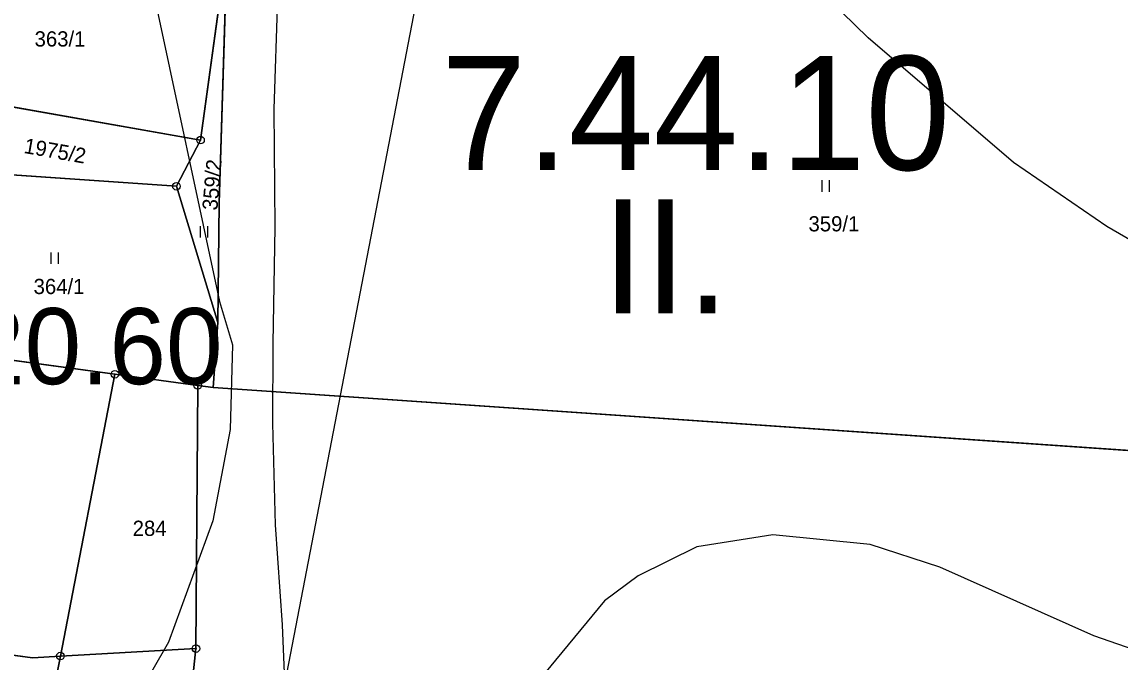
# Model space of a CAD drawing. Extents: x -706130 to -698555, y -971544 to -967260.
# Drawn here: x -704234.5 to -704090.1, y -970193.2 to -970109.1 of the extents above; entities that cross this region are included whole.
import ezdxf

# ---------------------------------------------------------------- set-up
doc = ezdxf.new("R2010")
doc.units = 0
for name, color, linetype in [('Archeologická naleziště S', 7, 'Continuous'), ('BPEJ I-II trida ochrany S', 7, 'Continuous'), ('BPEJ kód', 7, 'Continuous'), ('Docházková izochrona - BUS S', 7, 'Continuous'), ('Docházková izochrona - VLAK N', 7, 'Continuous'), ('Hranice intravilán', 7, 'Continuous'), ('KN_Hranice_parcel', 7, 'Continuous'), ('KN_Parcelni cisla', 7, 'Continuous'), ('KN_Polygon parcely', 7, 'Continuous'), ('KN_POZEMKY_13_ZASTAVENA PLOCHA', 7, 'Continuous'), ('KN_POZEMKY_14_OSTATNI PLOCHA', 7, 'Continuous'), ('KN_POZEMKY_2_ORNA PUDA', 7, 'Continuous'), ('KN_POZEMKY_7_TTP', 7, 'Continuous'), ('KN_VYUZITI_17_ostatni plocha_ostatni komunikace', 7, 'Continuous'), ('KN_Značky bodu BP', 7, 'Continuous'), ('KN_Značky kultur', 7, 'Continuous'), ('Plochy smíšené obytné venkovské S', 7, 'Continuous'), ('Plochy zemědělské všeobecné CELEK S', 7, 'Continuous'), ('Regulační bloky v krajině S', 7, 'Continuous'), ('Regulační bloky zastavěné S', 7, 'Continuous'), ('Regulační kódy zastavěné S', 7, 'Continuous'), ('Spoje_dálkový komunikační kabel S', 7, 'Continuous'), ('VÝŠKOPIS_vrstevnice hlavní', 7, 'Continuous'), ('Zastavene uzemi N', 7, 'Continuous'), ('Zastavene uzemi plochy N', 7, 'Continuous')]:
    doc.layers.add(name, color=color, linetype=linetype)

msp = doc.modelspace()

# ---------------------------------------------------------------- linework, layer by layer
at = {"layer": 'Archeologická naleziště S'}
msp.add_lwpolyline([(-704351.56, -970399.44), (-704434.56, -970338.94), (-704479.88, -969829.62), (-704673.44, -969453.38), (-704384.5, -968854), (-704158.5, -968821.19), (-704078.69, -969062.69), (-704202.94, -969793), (-704122.25, -969792.81), (-704213.31, -970265.25)], close=True, dxfattribs=at)
at = {"layer": 'BPEJ I-II trida ochrany S'}
for p, q in [((-704252.61, -970117.28), (-704211.05, -970124.6)), ((-704211.05, -970124.6), (-704214.21, -970130.67)), ((-704214.21, -970130.67), (-704242.29, -970128.72)), ((-704246.9, -970190.81), (-704233.16, -970192.68)), ((-704233.16, -970192.68), (-704229.48, -970192.46)), ((-704229.48, -970192.46), (-704211.66, -970191.47)), ((-704211.66, -970191.47), (-704212.19, -970196.47))]:
    msp.add_line(p, q, dxfattribs=at)
at = {"layer": 'Docházková izochrona - BUS S'}
msp.add_arc((-704361.83, -969946.93), 400, 155.5182, 17.3395, dxfattribs=at)
at = {"layer": 'Docházková izochrona - VLAK N'}
msp.add_circle((-704165.45, -969778.77), 800, dxfattribs=at)
at = {"layer": 'Hranice intravilán'}
msp.add_lwpolyline([(-704260.52, -970150.22), (-704222.31, -970155.39), (-704229.48, -970192.46), (-704230.21, -970196.19)], dxfattribs=at)
at = {"layer": 'KN_Hranice_parcel'}
for p, q in [((-704211.05, -970124.6), (-704207.54, -970099.08)), ((-704214.21, -970130.67), (-704211.05, -970124.6)), ((-704208.75, -970148.61), (-704214.21, -970130.67)), ((-704209.38, -970157.14), (-704208.75, -970148.61)), ((-704222.31, -970155.39), (-704260.52, -970150.22)), ((-704229.48, -970192.46), (-704222.31, -970155.39)), ((-704211.41, -970156.86), (-704222.31, -970155.39)), ((-704211.66, -970191.47), (-704211.41, -970156.86)), ((-704211.41, -970156.86), (-704209.38, -970157.14)), ((-704230.21, -970196.19), (-704229.48, -970192.46)), ((-704229.48, -970192.46), (-704211.66, -970191.47)), ((-704212.19, -970196.47), (-704211.66, -970191.47))]:
    msp.add_line(p, q, dxfattribs=at)
for points in [[(-704207.54, -970099.08), (-704208.6, -970132.91), (-704208.75, -970148.61)], [(-704254.66, -970106.84), (-704254.33, -970109.82), (-704252.65, -970109.96), (-704252.61, -970117.28), (-704211.05, -970124.6)], [(-704214.21, -970130.67), (-704242.29, -970128.72), (-704244.29, -970127.99)], [(-704002.99, -970156.78), (-704030.01, -970164.72), (-704068.12, -970166.86), (-704209.38, -970157.14)], [(-704229.48, -970192.46), (-704233.16, -970192.68), (-704246.9, -970190.81), (-704243.81, -970184.46), (-704246.58, -970183.12), (-704250.99, -970180.98), (-704248.44, -970175.82), (-704254.77, -970172.57), (-704251.76, -970166.35), (-704257.7, -970163.48), (-704260.71, -970169.69), (-704266.92, -970166.69), (-704270.32, -970173.72), (-704274.42, -970182.2), (-704287.91, -970178.55)]]:
    msp.add_lwpolyline(points, dxfattribs=at)
at = {"layer": 'KN_Polygon parcely'}
for points in [[(-704207.54, -970099.08), (-704217.43, -970098.39), (-704226.27, -970097.78), (-704237.91, -970097.99), (-704238.92, -970098), (-704251.82, -970098.14), (-704255.6, -970098.18), (-704254.66, -970106.84), (-704254.33, -970109.82), (-704252.65, -970109.96), (-704252.61, -970117.28), (-704211.05, -970124.6)], [(-704207.54, -970099.08), (-704211.05, -970124.6), (-704214.21, -970130.67), (-704208.75, -970148.61), (-704208.6, -970132.91)], [(-704207.54, -970099.08), (-704208.6, -970132.91), (-704208.75, -970148.61), (-704209.38, -970157.14), (-704068.12, -970166.86), (-704030.01, -970164.72), (-704002.99, -970156.78), (-704043.74, -970133.66), (-704069.05, -970106.74), (-704092.61, -970107.06)], [(-704211.05, -970124.6), (-704252.61, -970117.28), (-704252.65, -970109.96), (-704254.33, -970109.82), (-704254.66, -970106.84), (-704258.53, -970113.37), (-704280.31, -970110.11), (-704281.24, -970114.41), (-704249.26, -970126.19), (-704248.64, -970123.84), (-704243.56, -970125.14), (-704244.29, -970127.99), (-704242.29, -970128.72), (-704214.21, -970130.67)], [(-704214.21, -970130.67), (-704242.29, -970128.72), (-704244.29, -970127.99), (-704247.64, -970141.18), (-704251.51, -970140.22), (-704257.15, -970138.75), (-704260.52, -970150.22), (-704222.31, -970155.39), (-704211.41, -970156.86), (-704209.38, -970157.14), (-704208.75, -970148.61)], [(-704229.48, -970192.46), (-704222.31, -970155.39), (-704260.52, -970150.22), (-704277.5, -970147.92), (-704287.91, -970178.55), (-704274.42, -970182.2), (-704270.32, -970173.72), (-704266.92, -970166.69), (-704260.71, -970169.69), (-704257.7, -970163.48), (-704251.76, -970166.35), (-704254.77, -970172.57), (-704248.44, -970175.82), (-704250.99, -970180.98), (-704246.58, -970183.12), (-704243.81, -970184.46), (-704246.9, -970190.81), (-704233.16, -970192.68)], [(-704211.66, -970191.47), (-704211.41, -970156.86), (-704222.31, -970155.39), (-704229.48, -970192.46)], [(-704030.01, -970164.72), (-704068.12, -970166.86), (-704209.38, -970157.14), (-704211.41, -970156.86), (-704211.66, -970191.47), (-704212.19, -970196.47), (-704202.88, -970243.07), (-704172.78, -970248.32), (-704143.17, -970248.41), (-703995.38, -970232.14), (-703963.12, -970226.94), (-703933.2, -970219.8), (-703928.34, -970218.64), (-703926.39, -970218.18), (-703903.21, -970211.13), (-703909.74, -970185.39), (-703947.79, -970166.93), (-703998.74, -970161.26), (-704002.99, -970156.78)], [(-704212.19, -970196.47), (-704211.66, -970191.47), (-704229.48, -970192.46), (-704230.21, -970196.19)]]:
    msp.add_lwpolyline(points, close=True, dxfattribs=at)
msp.add_lwpolyline([(-704230.21, -970196.19), (-704229.48, -970192.46), (-704233.16, -970192.68), (-704246.9, -970190.81), (-704243.81, -970184.46), (-704246.58, -970183.12), (-704250.99, -970180.98), (-704248.44, -970175.82), (-704254.77, -970172.57), (-704251.76, -970166.35), (-704257.7, -970163.48), (-704260.71, -970169.69), (-704266.92, -970166.69), (-704270.32, -970173.72), (-704274.42, -970182.2), (-704287.91, -970178.55), (-704289.51, -970183.29), (-704278.71, -970186.28), (-704281.59, -970198.52)], dxfattribs=at)
at = {"layer": 'KN_POZEMKY_13_ZASTAVENA PLOCHA'}
for p, q in [((-704246.9, -970190.81), (-704233.16, -970192.68)), ((-704233.16, -970192.68), (-704229.48, -970192.46)), ((-704229.48, -970192.46), (-704230.21, -970196.19))]:
    msp.add_line(p, q, dxfattribs=at)
at = {"layer": 'KN_POZEMKY_14_OSTATNI PLOCHA'}
for p, q in [((-704252.61, -970117.28), (-704211.05, -970124.6)), ((-704211.05, -970124.6), (-704214.21, -970130.67)), ((-704214.21, -970130.67), (-704242.29, -970128.72)), ((-704230.21, -970196.19), (-704229.48, -970192.46)), ((-704229.48, -970192.46), (-704211.66, -970191.47)), ((-704211.66, -970191.47), (-704212.19, -970196.47))]:
    msp.add_line(p, q, dxfattribs=at)
at = {"layer": 'KN_POZEMKY_2_ORNA PUDA'}
for p, q in [((-704229.48, -970192.46), (-704222.31, -970155.39)), ((-704222.31, -970155.39), (-704211.41, -970156.86)), ((-704211.66, -970191.47), (-704211.41, -970156.86)), ((-704211.41, -970156.86), (-704211.66, -970191.47)), ((-704211.41, -970156.86), (-704209.38, -970157.14)), ((-704209.38, -970157.14), (-704068.12, -970166.86)), ((-704211.66, -970191.47), (-704229.48, -970192.46)), ((-704212.19, -970196.47), (-704211.66, -970191.47))]:
    msp.add_line(p, q, dxfattribs=at)
at = {"layer": 'KN_POZEMKY_7_TTP'}
for p, q in [((-704207.54, -970099.08), (-704211.05, -970124.6)), ((-704211.05, -970124.6), (-704207.54, -970099.08)), ((-704208.6, -970132.91), (-704207.54, -970099.08)), ((-704207.54, -970099.08), (-704208.6, -970132.91)), ((-704211.05, -970124.6), (-704252.61, -970117.28)), ((-704214.21, -970130.67), (-704211.05, -970124.6)), ((-704242.29, -970128.72), (-704214.21, -970130.67)), ((-704208.75, -970148.61), (-704214.21, -970130.67)), ((-704214.21, -970130.67), (-704208.75, -970148.61)), ((-704208.75, -970148.61), (-704208.6, -970132.91)), ((-704208.6, -970132.91), (-704208.75, -970148.61)), ((-704209.38, -970157.14), (-704208.75, -970148.61)), ((-704208.75, -970148.61), (-704209.38, -970157.14)), ((-704260.52, -970150.22), (-704222.31, -970155.39)), ((-704222.31, -970155.39), (-704260.52, -970150.22)), ((-704222.31, -970155.39), (-704229.48, -970192.46)), ((-704211.41, -970156.86), (-704222.31, -970155.39)), ((-704209.38, -970157.14), (-704211.41, -970156.86)), ((-704068.12, -970166.86), (-704209.38, -970157.14)), ((-704233.16, -970192.68), (-704246.9, -970190.81)), ((-704229.48, -970192.46), (-704233.16, -970192.68))]:
    msp.add_line(p, q, dxfattribs=at)
at = {"layer": 'KN_VYUZITI_17_ostatni plocha_ostatni komunikace'}
for p, q in [((-704252.61, -970117.28), (-704211.05, -970124.6)), ((-704211.05, -970124.6), (-704214.21, -970130.67)), ((-704214.21, -970130.67), (-704242.29, -970128.72)), ((-704230.21, -970196.19), (-704229.48, -970192.46)), ((-704229.48, -970192.46), (-704211.66, -970191.47)), ((-704211.66, -970191.47), (-704212.19, -970196.47))]:
    msp.add_line(p, q, dxfattribs=at)
at = {"layer": 'KN_Značky bodu BP'}
for centre, radius in [((-704211.05, -970124.6), 0.5), ((-704211.05, -970124.6), 0.0303), ((-704214.21, -970130.67), 0.5), ((-704214.21, -970130.67), 0.0303), ((-704222.31, -970155.39), 0.5), ((-704222.31, -970155.39), 0.0303), ((-704211.41, -970156.86), 0.5), ((-704211.41, -970156.86), 0.0303), ((-704211.66, -970191.47), 0.5), ((-704229.48, -970192.46), 0.5), ((-704229.48, -970192.46), 0.0303), ((-704211.66, -970191.47), 0.0303)]:
    msp.add_circle(centre, radius, dxfattribs=at)
at = {"layer": 'KN_Značky kultur'}
for p, q in [((-704129.32, -970131.39), (-704129.32, -970129.89)), ((-704128.32, -970131.39), (-704128.32, -970129.89)), ((-704211.07, -970137.41), (-704211.07, -970135.91)), ((-704210.07, -970137.41), (-704210.07, -970135.91)), ((-704230.71, -970140.87), (-704230.71, -970139.37)), ((-704229.71, -970140.87), (-704229.71, -970139.37))]:
    msp.add_line(p, q, dxfattribs=at)
at = {"layer": 'Plochy smíšené obytné venkovské S'}
for p, q in [((-704208.6, -970132.91), (-704207.54, -970099.08)), ((-704208.75, -970148.61), (-704208.6, -970132.91)), ((-704209.38, -970157.14), (-704208.75, -970148.61)), ((-704211.66, -970191.47), (-704211.41, -970156.86)), ((-704211.41, -970156.86), (-704209.38, -970157.14)), ((-704212.19, -970196.47), (-704211.66, -970191.47))]:
    msp.add_line(p, q, dxfattribs=at)
at = {"layer": 'Plochy zemědělské všeobecné CELEK S'}
for p, q in [((-704207.54, -970099.08), (-704208.6, -970132.91)), ((-704208.6, -970132.91), (-704208.75, -970148.61)), ((-704208.75, -970148.61), (-704209.38, -970157.14)), ((-704211.41, -970156.86), (-704211.66, -970191.47)), ((-704209.38, -970157.14), (-704211.41, -970156.86)), ((-704211.66, -970191.47), (-704212.19, -970196.47))]:
    msp.add_line(p, q, dxfattribs=at)
at = {"layer": 'Regulační bloky v krajině S'}
for p, q in [((-704207.54, -970099.08), (-704208.6, -970132.91)), ((-704208.6, -970132.91), (-704208.75, -970148.61)), ((-704208.75, -970148.61), (-704209.38, -970157.14)), ((-704211.41, -970156.86), (-704211.66, -970191.47)), ((-704209.38, -970157.14), (-704211.41, -970156.86)), ((-704211.66, -970191.47), (-704212.19, -970196.47))]:
    msp.add_line(p, q, dxfattribs=at)
at = {"layer": 'Regulační bloky zastavěné S'}
for p, q in [((-704208.6, -970132.91), (-704207.54, -970099.08)), ((-704208.75, -970148.61), (-704208.6, -970132.91)), ((-704209.38, -970157.14), (-704208.75, -970148.61)), ((-704211.66, -970191.47), (-704211.41, -970156.86)), ((-704211.41, -970156.86), (-704209.38, -970157.14)), ((-704212.19, -970196.47), (-704211.66, -970191.47))]:
    msp.add_line(p, q, dxfattribs=at)
at = {"layer": 'Spoje_dálkový komunikační kabel S'}
msp.add_lwpolyline([(-704216.83, -969995.25), (-704206.82, -970014.91), (-704198.02, -970031.2), (-704190.81, -970048.4), (-704191.01, -970056.03), (-704196.57, -970070.53), (-704198.57, -970079.83), (-704200.54, -970096.9), (-704200.92, -970105.85), (-704201.4, -970120.55), (-704201.26, -970136.07), (-704201.54, -970151.33), (-704201.58, -970161.86), (-704201.22, -970175.21), (-704200.3, -970188.34), (-704200.06, -970194.72)], dxfattribs=at)
at = {"layer": 'VÝŠKOPIS_vrstevnice hlavní'}
for points in [[(-704064.48, -970151.82), (-704091.87, -970135.98), (-704104.14, -970127.57), (-704123.26, -970111.16), (-704152.36, -970082.77), (-704174.62, -970067.79), (-704178.18, -970066.64), (-704178.33, -970065.79), (-704187.46, -970062.65), (-704196.02, -970062.36), (-704200.58, -970063.93), (-704204.58, -970066.36), (-704209.86, -970071.64), (-704213.57, -970077.63), (-704216.42, -970085.62), (-704217.7, -970092.33), (-704217.27, -970105.02), (-704208.57, -970145.83), (-704206.86, -970151.53), (-704207.15, -970162.66), (-704209.43, -970174.65), (-704215.28, -970190.63), (-704221.98, -970202.32)], [(-704069.33, -970198.19), (-704093.58, -970189.77), (-704113.84, -970180.78), (-704122.97, -970177.79), (-704135.81, -970176.5), (-704145.8, -970178.07), (-704153.5, -970181.92), (-704157.92, -970185.2), (-704166.63, -970195.76), (-704177.9, -970214.59), (-704190.6, -970238.85), (-704199.01, -970253.11), (-704211.43, -970271.66), (-704275.9, -970334.28), (-704282.62, -970342.86)]]:
    msp.add_lwpolyline(points, dxfattribs=at)
at = {"layer": 'Zastavene uzemi N'}
msp.add_lwpolyline([(-704212.19, -970196.47), (-704211.66, -970191.47), (-704211.41, -970156.86), (-704209.38, -970157.14), (-704208.75, -970148.61), (-704208.6, -970132.91), (-704207.54, -970099.08), (-704207.5, -970097.44), (-704200.74, -970052.99), (-704210.69, -970051.96), (-704210.81, -970047.51), (-704195.49, -970049.12), (-704204.03, -970027.51), (-704215.51, -970008.81), (-704277, -970020.28)], dxfattribs=at)
at = {"layer": 'Zastavene uzemi plochy N'}
msp.add_lwpolyline([(-704212.19, -970196.47), (-704211.66, -970191.47), (-704211.41, -970156.86), (-704209.38, -970157.14), (-704208.75, -970148.61), (-704208.6, -970132.91), (-704207.54, -970099.08), (-704207.5, -970097.44), (-704200.74, -970052.99), (-704210.69, -970051.96), (-704210.81, -970047.51), (-704195.49, -970049.12), (-704204.03, -970027.51), (-704215.51, -970008.81), (-704277, -970020.28)], dxfattribs=at)

# ---------------------------------------------------------------- texts
at = {"layer": 'BPEJ kód'}
for s, p in [('7.44.10', (-704179.38, -970128.54)), ('II.', (-704158.25, -970147.4))]:
    msp.add_text(s, height=15, dxfattribs=at).set_placement(p)
at = {"layer": 'KN_Parcelni cisla'}
for s, p in [('363/1', (-704232.87, -970112.3)), ('359/1', (-704131.1, -970136.61)), ('364/1', (-704233, -970144.85)), ('284', (-704219.97, -970176.65))]:
    msp.add_text(s, height=2, dxfattribs=at).set_placement(p)
for s, rotation, p in [('1975/2', 350, (-704234.37, -970126.29)), ('359/2', 85, (-704208.84, -970133.9))]:
    msp.add_text(s, height=2, rotation=rotation, dxfattribs=at).set_placement(p)
at = {"layer": 'Regulační kódy zastavěné S'}
msp.add_text('SV.2.20.60', height=10, dxfattribs=at).set_placement((-704274.32, -970156.7))

doc.saveas('drawing.dxf')
